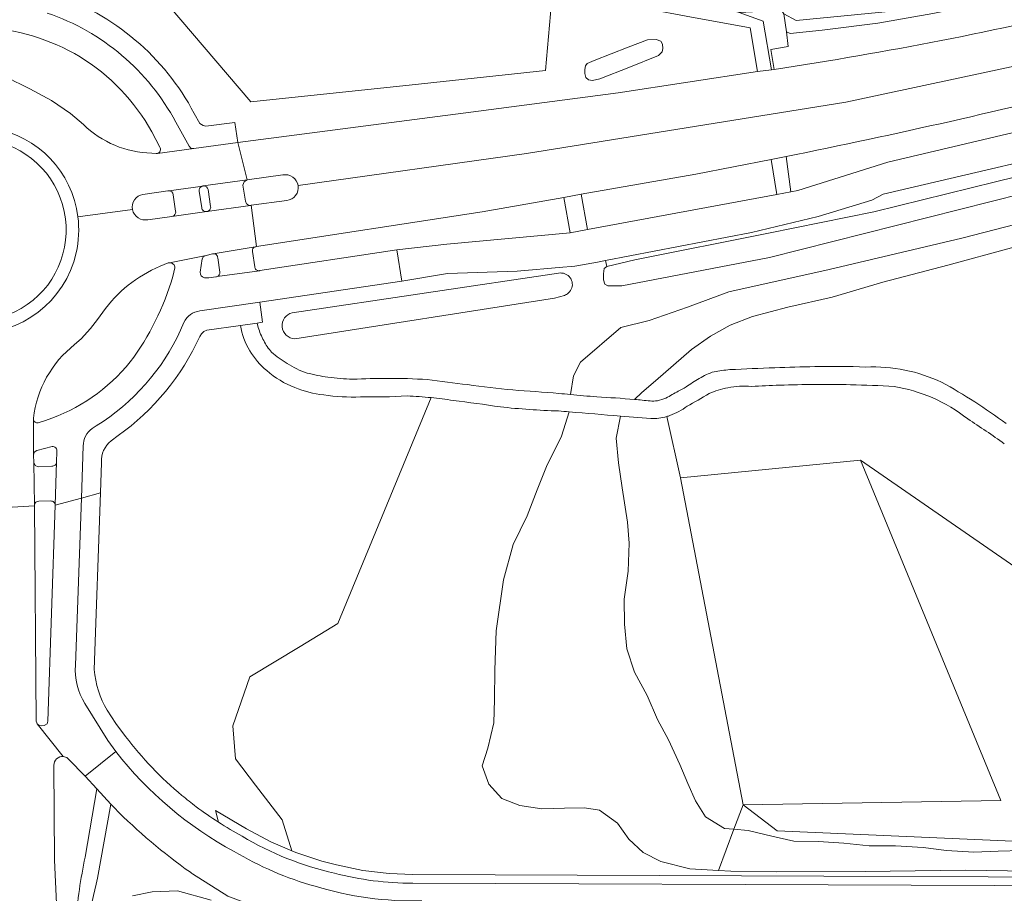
# Model space of a CAD drawing. Header units: metres. Extents: x 197700 to 204338, y 317132 to 325229.
# Tile 651 of 656: x 202201 to 202315, y 318808 to 318909. Entities that reach past the tile are written whole.
import ezdxf

# ---------------------------------------------------------------- set-up
doc = ezdxf.new("R2010")
doc.units = ezdxf.units.M
for name, color, linetype, lineweight in [('B-WE-GR-BEPLANTING_CULTUUR_BOSPLANTSOEN-GV', 90, 'Continuous', 18), ('B-WE-GR-BOS_LOOF-GV', 40, 'Continuous', 13), ('B-WE-IE-TERREINAFSCHEIDING_KUNSTMATIG_HEKWERK-G', 20, 'IE-TERREINAFSCHEIDING-KUNSTMATIG', 18), ('B-WE-OG-TERREIN_CULTUURSCHEIDING-GV', 7, 'Continuous', 18), ('B-WE-OG-WATER_GREPPEL-GV', 160, 'Continuous', 18), ('B-WE-VH-ONVERHARD-GV', 252, 'Continuous', 18), ('B-WE-VH-VERHARDING_ASFALT-GV', 252, 'Continuous', 18), ('B-WE-VH-VERHARDING_OPEN-GV', 252, 'Continuous', 18), ('B-WE-VH-VERHARDING_TEGEL-GV', 252, 'Continuous', 18)]:
    doc.layers.add(name, color=color, linetype=linetype, lineweight=lineweight)
doc.linetypes.add('IE-TERREINAFSCHEIDING-KUNSTMATIG', pattern='A,4,[82,NLCS.SHX,S=0.75,R=90,X=0,Y=0],4,-2', length=10)

msp = doc.modelspace()

# ---------------------------------------------------------------- linework, layer by layer
at = {"layer": 'B-WE-GR-BEPLANTING_CULTUUR_BOSPLANTSOEN-GV'}
msp.add_lwpolyline([(202332.233, 318916.045), (202331.846, 318918.674), (202321.701, 318915.869), (202305.793, 318912.431), (202293.113, 318910.366), (202288.935, 318909.83), (202289.315, 318909.3), (202290.731, 318908.505), (202301.81, 318909.605), (202330.962, 318915.657)], close=True, dxfattribs=at)
for points in [[(202215.533, 318913.363), (202227.674, 318899.117), (202246.326, 318901.09), (202261.719, 318902.719), (202262.544, 318911.94)], [(202264.486, 318863.252), (202263.598, 318860.443), (202261.869, 318856.93), (202260.756, 318854.22), (202259.607, 318851.223), (202257.987, 318847.926), (202256.866, 318843.807), (202256.033, 318837.93), (202255.893, 318833.367), (202255.833, 318829.96), (202255.778, 318827.267), (202255.067, 318824.339), (202254.416, 318822.307), (202255.172, 318820.195), (202256.704, 318818.522), (202258.755, 318817.729), (202261.31, 318817.348), (202263.944, 318817.391), (202266.229, 318817.459), (202267.973, 318817.165), (202270.043, 318815.667), (202271.38, 318813.814), (202273.032, 318812.278), (202275.074, 318811.247), (202278.416, 318810.399), (202281.726, 318810.195), (202283.534, 318814.967), (202282.451, 318815.07), (202280.227, 318816.425), (202279.07, 318818.244), (202278.183, 318820.258), (202277.283, 318822.462), (202275.957, 318825.326), (202274.669, 318827.671), (202273.487, 318830.452), (202272.045, 318833.127), (202271.15, 318835.828), (202270.858, 318838.706), (202270.821, 318841.581), (202271.276, 318844.811), (202271.399, 318848.08), (202271.227, 318850.484), (202270.598, 318854.445), (202270.176, 318857.372), (202269.908, 318860.216), (202270.392, 318862.748)], [(202223.065, 318806.752), (202219.18, 318807.861), (202216.25, 318807.731), (202213.969, 318807.283)]]:
    msp.add_lwpolyline(points, dxfattribs=at)
msp.add_lwpolyline([(202270.392, 318862.748, 0.002997), (202264.486, 318863.252)], format="xyb", dxfattribs=at)
at = {"layer": 'B-WE-GR-BOS_LOOF-GV'}
for points in [[(202248.502, 318864.895), (202237.706, 318838.758), (202233.347, 318836.126), (202227.526, 318832.61), (202225.56, 318826.933), (202225.876, 318823.111), (202228.208, 318820.068), (202231.269, 318816.072), (202232.415, 318812.466), (202232.852, 318812.278), (202235.86, 318811.293), (202237.564, 318810.864), (202240.598, 318810.211), (202243.653, 318809.836), (202246.402, 318809.731), (202360.477, 318809.287)], [(202327.327, 318809.952), (202310.252, 318810.221), (202298.707, 318810.084), (202288.441, 318810.029), (202283.171, 318810.106), (202281.726, 318810.195), (202278.416, 318810.399), (202275.074, 318811.247), (202273.032, 318812.278), (202271.38, 318813.814), (202270.043, 318815.667), (202267.973, 318817.165), (202266.229, 318817.459), (202263.944, 318817.391), (202261.31, 318817.348), (202258.755, 318817.729), (202256.704, 318818.522), (202255.172, 318820.195), (202254.416, 318822.307), (202255.067, 318824.339), (202255.778, 318827.267), (202255.833, 318829.96), (202255.893, 318833.367), (202256.033, 318837.93), (202256.866, 318843.807), (202257.987, 318847.926), (202259.607, 318851.223), (202260.756, 318854.22), (202261.869, 318856.93), (202263.598, 318860.443), (202264.486, 318863.252)], [(202273.913, 318862.482), (202270.392, 318862.748), (202269.908, 318860.216), (202270.176, 318857.372), (202270.598, 318854.445), (202271.227, 318850.484), (202271.399, 318848.08), (202271.276, 318844.811), (202270.821, 318841.581), (202270.858, 318838.706), (202271.15, 318835.828), (202272.045, 318833.127), (202273.487, 318830.452), (202274.669, 318827.671), (202275.957, 318825.326), (202277.283, 318822.462), (202278.183, 318820.258), (202279.07, 318818.244), (202280.227, 318816.425), (202282.451, 318815.07), (202283.534, 318814.967)], [(202283.534, 318814.967), (202284.611, 318817.81), (202277.341, 318855.603), (202275.755, 318862.706)]]:
    msp.add_lwpolyline(points, dxfattribs=at)
for points in [[(202251.051, 318864.564, 0.0142248), (202248.502, 318864.895)], [(202256.512, 318863.82, 0.0091604), (202251.051, 318864.564)], [(202263.24, 318863.35, -0.0181278), (202256.512, 318863.82)], [(202264.486, 318863.252, 0.0012189), (202263.24, 318863.35)], [(202275.755, 318862.706, -0.0886479), (202273.913, 318862.482)]]:
    msp.add_lwpolyline(points, format="xyb", dxfattribs=at)
at = {"layer": 'B-WE-IE-TERREINAFSCHEIDING_KUNSTMATIG_HEKWERK-G'}
for points in [[(202277.341, 318855.603), (202298.179, 318857.658)], [(202298.179, 318857.658), (202314.377, 318818.313), (202284.611, 318817.81)], [(202284.611, 318817.81), (202277.341, 318855.603)]]:
    msp.add_lwpolyline(points, dxfattribs=at)
at = {"layer": 'B-WE-OG-TERREIN_CULTUURSCHEIDING-GV'}
for points in [[(202289.551, 318892.779), (202290.113, 318888.701), (202290.921, 318888.851), (202301.322, 318892.14), (202328.268, 318898.481), (202356.916, 318906.194), (202383.233, 318914.357), (202417.139, 318925.712), (202445.571, 318935.701), (202494.337, 318950.085), (202519.794, 318957.986)], [(202262.544, 318911.94), (202261.719, 318902.719), (202246.326, 318901.09), (202227.674, 318899.117), (202215.533, 318913.363)], [(202323.958, 318913.146), (202314.147, 318910.828), (202306.514, 318909.315), (202300.172, 318908.218), (202293.743, 318907.392), (202290.02, 318907.001), (202289.593, 318907.19), (202289.815, 318905.506), (202287.81, 318905.178), (202288.184, 318902.867)], [(202226.147, 318894.418), (202253.98, 318898.04), (202270.149, 318900.136), (202286.268, 318902.6), (202285.391, 318907.651), (202283.106, 318908.078), (202278.637, 318908.913)], [(202200.926, 318901.205), (202202.103, 318900.624), (202204.591, 318899.278), (202206.819, 318897.777), (202208.305, 318896.496)], [(202369.808, 318899.458), (202362.335, 318897.543), (202342.283, 318891.716), (202324.99, 318887.217), (202309.879, 318883.336), (202294.542, 318879.71), (202282.918, 318877.131), (202278.148, 318875.375), (202273.715, 318873.829), (202270.459, 318872.99), (202265.786, 318869.007), (202264.968, 318867.408), (202264.613, 318865.255)], [(202272.02, 318864.683), (202272.885, 318865.471), (202274.445, 318866.854), (202278.63, 318870.472), (202280.814, 318871.992), (202283.083, 318873.267), (202285.687, 318874.283), (202289.75, 318875.364), (202294.89, 318876.53), (202300.736, 318878.235), (202308.252, 318880.202), (202315.638, 318882.208), (202321.984, 318884.163), (202330.977, 318886.324), (202331.826, 318886.583), (202337.666, 318888.361), (202340.91, 318889.349), (202348.562, 318891.481), (202356.255, 318893.928), (202363.943, 318895.952), (202369.808, 318899.458)], [(202221.106, 318897.778), (202221.769, 318896.606), (202222.136, 318896.364), (202222.455, 318896.307), (202225.812, 318896.702), (202226.147, 318894.418)], [(202217.137, 318893.876), (202216.204, 318895.646)], [(202342.56, 318894.998), (202287.627, 318881.115), (202270.559, 318877.827), (202269.311, 318877.807), (202268.926, 318877.832), (202268.603, 318878.024), (202268.445, 318878.521), (202268.424, 318879.202), (202268.513, 318879.822), (202268.839, 318880.08), (202268.673, 318880.761), (202267.734, 318880.582), (202265.135, 318880.086), (202264.709, 318880.05), (202263.735, 318879.968), (202258.447, 318879.522), (202250.41, 318879.248), (202245.125, 318878.371), (202228.687, 318875.923), (202229.021, 318873.605), (202228.399, 318873.517), (202228.517, 318872.992)], [(202328.824, 318894.99), (202300.793, 318888.443), (202299.458, 318887.717), (202293.255, 318885.849), (202285.557, 318883.984), (202268.673, 318880.761), (202268.839, 318880.08), (202272.063, 318880.833), (202287.538, 318883.91), (202299.718, 318886.393), (202313.765, 318889.838), (202329.77, 318893.785)], [(202216.199, 318893.165), (202216.708, 318893.125)], [(202228.694, 318879.584), (202244.543, 318882.002), (202250.325, 318882.664), (202264.582, 318883.952), (202263.836, 318888.058), (202254.424, 318886.401), (202228.306, 318882.361)], [(202270.459, 318872.99), (202273.715, 318873.829), (202278.148, 318875.375), (202282.918, 318877.131), (202294.542, 318879.71), (202309.879, 318883.336), (202324.99, 318887.217)], [(202337.409, 318851), (202330.966, 318857.221), (202327.296, 318864.678), (202328.449, 318878.842), (202331.826, 318886.583), (202330.977, 318886.324), (202321.984, 318884.163), (202315.638, 318882.208), (202308.252, 318880.202), (202300.736, 318878.235), (202294.89, 318876.53), (202289.75, 318875.364), (202285.687, 318874.283), (202283.083, 318873.267), (202280.814, 318871.992), (202278.63, 318870.472), (202274.445, 318866.854), (202272.885, 318865.471), (202272.02, 318864.683)], [(202227.857, 318881.816), (202228.11, 318880.043)], [(202218.116, 318880.468), (202217.155, 318880.091)], [(202218.635, 318878.9), (202218.881, 318879.899)], [(202232.446, 318874.708), (202263.501, 318879.313)], [(202263.917, 318876.716), (202262.764, 318876.395), (202232.753, 318871.712)], [(202210.532, 318874.773), (202209.935, 318873.944), (202209.12, 318872.877), (202208.032, 318871.677), (202207.274, 318871.027)], [(202226.475, 318873.246), (202222.578, 318872.697), (202222.229, 318872.537), (202221.944, 318872.26), (202221.745, 318871.974)], [(202264.613, 318865.255), (202264.968, 318867.408), (202265.786, 318869.007), (202270.459, 318872.99)], [(202223.899, 318815.796), (202223.572, 318817.136), (202227.153, 318815.037), (202229.953, 318813.524), (202232.415, 318812.466), (202231.269, 318816.072), (202228.208, 318820.068), (202225.876, 318823.111), (202225.56, 318826.933), (202227.526, 318832.61), (202233.347, 318836.126), (202237.706, 318838.758), (202248.502, 318864.895)], [(202203.045, 318861.978), (202203.914, 318862.251)], [(202275.755, 318862.706), (202277.341, 318855.603), (202298.179, 318857.658), (202357.572, 318816.59), (202358.025, 318816.622), (202358.097, 318816.052), (202358.161, 318816.057), (202361.404, 318816.317)], [(202212.296, 318860.502), (202211.502, 318859.893)], [(202210.395, 318857.401), (202210.271, 318853.868), (202209.555, 318833.439)], [(202204.525, 318852.945), (202203.135, 318852.92)], [(202202.628, 318852.445), (202202.629, 318852.395)], [(202202.629, 318852.395), (202202.825, 318827.459), (202202.899, 318827.286), (202202.945, 318827.168), (202203.177, 318826.988), (202203.412, 318826.938), (202203.766, 318826.969), (202204.103, 318827.168), (202204.187, 318827.48), (202205.026, 318852.441), (202205.026, 318852.445)], [(202211.049, 318828.73), (202212.053, 318827.2), (202213.167, 318825.709)], [(202208.492, 318811.748), (202209.843, 318819.638), (202208.484, 318821.113), (202206.555, 318823.08), (202206.391, 318823.273), (202205.962, 318823.374)], [(202204.877, 318822.381), (202204.954, 318811.405), (202205.178, 318806.387), (202205.779, 318799.375), (202208.602, 318777.104)], [(202211.878, 318817.431), (202211.477, 318817.866), (202209.916, 318809.3)], [(202357.99, 318811.729), (202288.513, 318814.807), (202284.611, 318817.81), (202283.534, 318814.967), (202285.167, 318814.811), (202287.893, 318814.178), (202290.469, 318813.581), (202293.321, 318813.566), (202296.231, 318813.372), (202299.183, 318813.069), (202302.212, 318813.051), (202305.404, 318812.844), (202308.105, 318812.507), (202311.256, 318812.303), (202314.078, 318812.448), (202316.816, 318812.53)], [(202246.381, 318808.731), (202361.668, 318808.282), (202361.724, 318807.962), (202362.373, 318807.948), (202363.022, 318807.927), (202360.477, 318809.287), (202246.402, 318809.731), (202243.653, 318809.836), (202240.598, 318810.211), (202237.564, 318810.864), (202235.86, 318811.293), (202232.852, 318812.278), (202232.415, 318812.466), (202229.953, 318813.524), (202227.153, 318815.037), (202223.572, 318817.136), (202223.899, 318815.796)], [(202224.987, 318807.243), (202220.918, 318809.809), (202220.79, 318809.899), (202220.663, 318809.99)], [(202213.969, 318807.283), (202216.25, 318807.731), (202219.18, 318807.861), (202223.065, 318806.752)]]:
    msp.add_lwpolyline(points, dxfattribs=at)
for points in [[(202204.829, 318911.584, -0.1928897), (202221.106, 318897.778)], [(202288.184, 318902.867, 0.0212425), (202326.68, 318910.365)], [(202207.904, 318904.318, 0.1254599), (202196.473, 318907.707)], [(202194.713, 318906.914, 0.1652575), (202200.926, 318901.205)], [(202216.204, 318895.646, 0.1282167), (202207.904, 318904.318)], [(202327.47, 318901.38, -0.0120984), (202289.551, 318892.779)], [(202208.305, 318896.496, 0.1905695), (202216.199, 318893.165)], [(202188.879, 318876.301, 1.3466842), (202197.072, 318894.739)], [(202216.847, 318893.143, 0.4937584), (202217.137, 318893.876)], [(202216.708, 318893.125, 0.0716725), (202216.847, 318893.143)], [(202228.152, 318882.336, 0.3744844), (202227.857, 318881.816)], [(202228.306, 318882.361, 0.0843022), (202228.152, 318882.336)], [(202217.155, 318880.091, 0.1386355), (202210.532, 318874.773)], [(202218.243, 318880.493, 0.0545546), (202218.116, 318880.468)], [(202218.881, 318879.899, 0.4448176), (202218.243, 318880.493)], [(202228.11, 318880.043, 0.429526), (202228.651, 318879.578)], [(202213.714, 318869.029, 0.0875398), (202218.635, 318878.9)], [(202228.651, 318879.578, 0.030145), (202228.694, 318879.584)], [(202263.501, 318879.313, -0.0744288), (202263.896, 318879.256)], [(202263.896, 318879.256, -0.5815446), (202264.406, 318876.999)], [(202264.406, 318876.999, -0.1069021), (202263.917, 318876.716)], [(202232.753, 318871.712, -0.880827), (202232.446, 318874.708)], [(202227.541, 318870.307, -0.0987062), (202226.475, 318873.246)], [(202221.745, 318871.974, -0.134029), (202212.296, 318860.502)], [(202228.517, 318872.992, 0.0518692), (202229.143, 318871.492)], [(202207.274, 318871.027, 0.1993688), (202202.511, 318862.518)], [(202229.143, 318871.492, 0.0709004), (202230.064, 318870.155)], [(202229.504, 318868.023, -0.087841), (202227.541, 318870.307)], [(202230.064, 318870.155, 0.0424919), (202231.847, 318868.853)], [(202203.914, 318862.251, 0.1429816), (202213.714, 318869.029)], [(202231.847, 318868.853, 0.0636861), (202234.158, 318867.744)], [(202292.866, 318868.482, -0.0182032), (202298.799, 318868.424)], [(202232.738, 318866.065, -0.0885509), (202229.504, 318868.023)], [(202234.158, 318867.744, 0.0276849), (202236.575, 318867.259)], [(202279.524, 318867.094, -0.0767451), (202281.229, 318867.893)], [(202281.229, 318867.893, -0.0126236), (202283.05, 318868.138)], [(202283.05, 318868.138, -0.0032626), (202288.252, 318868.349)], [(202288.252, 318868.349, -0.0084455), (202292.866, 318868.482)], [(202298.799, 318868.424, -0.061519), (202303.302, 318868.087)], [(202303.302, 318868.087, -0.0544196), (202307.544, 318866.682)], [(202236.575, 318867.259, 0.0209851), (202239.431, 318867.029)], [(202239.431, 318867.029, -0.0113893), (202243.47, 318867.111)], [(202243.47, 318867.111, -0.0232751), (202248.067, 318866.976)], [(202248.067, 318866.976, 0.0015411), (202252.699, 318866.401)], [(202252.699, 318866.401, 0.0098951), (202257.953, 318865.785)], [(202277.984, 318866.125, -0.030059), (202279.524, 318867.094)], [(202285.572, 318866.186, 0.0706458), (202282.811, 318866.045)], [(202288.807, 318866.338, 0.0012482), (202285.572, 318866.186)], [(202292.926, 318866.419, 0.007528), (202288.807, 318866.338)], [(202297.017, 318866.387, 0.0068458), (202292.926, 318866.419)], [(202302.056, 318866.191, 0.0083301), (202297.017, 318866.387)], [(202307.544, 318866.682, -0.017022), (202311.371, 318864.405)], [(202236.084, 318865.223, -0.0711374), (202232.738, 318866.065)], [(202240.33, 318864.985, -0.0527482), (202236.084, 318865.223)], [(202245.722, 318865.091, -0.0211416), (202240.33, 318864.985)], [(202248.502, 318864.895, 0.0151846), (202245.722, 318865.091)], [(202257.953, 318865.785, -0.0035603), (202263.28, 318865.378)], [(202263.28, 318865.378, 0.0008125), (202264.613, 318865.255)], [(202264.613, 318865.255, 0.0015403), (202267.662, 318864.984)], [(202275.666, 318864.841, -0.0057633), (202277.091, 318865.643)], [(202277.091, 318865.643, 0.0110121), (202277.984, 318866.125)], [(202280.653, 318865.363, -0.0090156), (202278.114, 318863.9)], [(202282.811, 318866.045, 0.0472346), (202280.653, 318865.363)], [(202306.468, 318864.891, 0.0588928), (202302.056, 318866.191)], [(202267.662, 318864.984, -0.0089697), (202272.02, 318864.683)], [(202272.02, 318864.683, -0.0037376), (202273.826, 318864.512)], [(202273.826, 318864.512, 0.057792), (202274.674, 318864.543)], [(202274.674, 318864.543, 0.0421674), (202275.666, 318864.841)], [(202310.56, 318862.432, 0.0652009), (202306.468, 318864.891)], [(202311.371, 318864.405, -0.0118986), (202315.016, 318861.891)], [(202276.13, 318862.837, -0.018903), (202275.755, 318862.706)], [(202278.114, 318863.9, -0.0763389), (202276.13, 318862.837)], [(202202.511, 318862.518, 0.09146), (202202.512, 318862.354)], [(202202.512, 318862.354, 0.4058056), (202203.045, 318861.978)], [(202314.795, 318859.552, 0.0147318), (202310.56, 318862.432)], [(202211.502, 318859.893, 0.2558466), (202210.395, 318857.401)], [(202203.135, 318852.92, 0.4114332), (202202.628, 318852.445)], [(202205.026, 318852.445, 0.4185936), (202204.525, 318852.945)], [(202209.555, 318833.439, 0.1174593), (202211.049, 318828.73)], [(202213.167, 318825.709, 0.0561803), (202219.695, 318818.885)], [(202205.962, 318823.374, 0.4531223), (202204.877, 318822.381)], [(202219.695, 318818.885, 0.0126863), (202221.345, 318817.576)], [(202220.663, 318809.99, -0.0422737), (202211.878, 318817.431)], [(202221.345, 318817.576, 0.0183674), (202223.899, 318815.796)], [(202223.899, 318815.796, 0.0188199), (202226.662, 318814.165)], [(202226.662, 318814.165, 0.0798869), (202237.337, 318809.89)], [(202207.392, 318804.204, -0.0299017), (202208.492, 318811.748)], [(202209.916, 318809.3, 0.0469435), (202208.253, 318798.5)], [(202237.337, 318809.89, 0.0646981), (202246.381, 318808.731)]]:
    msp.add_lwpolyline(points, format="xyb", dxfattribs=at)
for points in [[(202287.854, 318902.817), (202288.184, 318902.867), (202287.81, 318905.178), (202289.815, 318905.506), (202289.593, 318907.19), (202289.315, 318909.3), (202288.935, 318909.83), (202287.214, 318909.609), (202284.115, 318909.43), (202286.916, 318908.424)], [(202275.284, 318905.778), (202275.292, 318905.26), (202275.216, 318904.881), (202274.815, 318904.476), (202271.366, 318903.092), (202268.008, 318901.754), (202267.185, 318901.561), (202266.72, 318901.665), (202266.399, 318901.919), (202266.269, 318902.383), (202266.279, 318902.842), (202266.35, 318903.269), (202266.55, 318903.558), (202267.368, 318903.891), (202271.307, 318905.436), (202273.546, 318906.296), (202274.536, 318906.333), (202275.064, 318906.107)], [(202266.576, 318884.323), (202288.488, 318888.398), (202287.849, 318892.438), (202283.486, 318891.581), (202279.12, 318890.748), (202265.844, 318888.411)], [(202284.611, 318817.81), (202314.377, 318818.313), (202298.179, 318857.658), (202277.341, 318855.603)], [(202298.179, 318857.658), (202314.377, 318818.313), (202284.611, 318817.81), (202288.513, 318814.807), (202357.99, 318811.729), (202357.879, 318814.197), (202357.272, 318814.165), (202357.238, 318814.446), (202356.834, 318814.426), (202356.709, 318816.243), (202357.06, 318816.267), (202357.07, 318816.555), (202357.572, 318816.59)], [(202283.534, 318814.967), (202281.726, 318810.195), (202283.171, 318810.106), (202288.441, 318810.029), (202298.707, 318810.084), (202310.252, 318810.221), (202327.327, 318809.952), (202342.733, 318809.935), (202356.147, 318809.841), (202340.711, 318811.617), (202329.111, 318812.207), (202321.682, 318812.599), (202316.816, 318812.53), (202314.078, 318812.448), (202311.256, 318812.303), (202308.105, 318812.507), (202305.404, 318812.844), (202302.212, 318813.051), (202299.183, 318813.069), (202296.231, 318813.372), (202293.321, 318813.566), (202290.469, 318813.581), (202287.893, 318814.178), (202285.167, 318814.811)]]:
    msp.add_lwpolyline(points, close=True, dxfattribs=at)
at = {"layer": 'B-WE-OG-WATER_GREPPEL-GV'}
for points in [[(202330.962, 318915.657), (202301.81, 318909.605), (202290.731, 318908.505), (202289.315, 318909.3), (202289.593, 318907.19), (202290.02, 318907.001), (202293.743, 318907.392), (202300.172, 318908.218), (202306.514, 318909.315), (202314.147, 318910.828), (202323.958, 318913.146)], [(202329.77, 318893.785), (202313.765, 318889.838), (202299.718, 318886.393), (202287.538, 318883.91), (202272.063, 318880.833), (202268.839, 318880.08), (202268.513, 318879.822), (202268.424, 318879.202), (202268.445, 318878.521), (202268.603, 318878.024), (202268.926, 318877.832), (202269.311, 318877.807), (202270.559, 318877.827), (202287.627, 318881.115), (202342.56, 318894.998)], [(202263.501, 318879.313), (202232.446, 318874.708)], [(202232.753, 318871.712), (202262.764, 318876.395), (202263.917, 318876.716)]]:
    msp.add_lwpolyline(points, dxfattribs=at)
msp.add_lwpolyline([(202275.284, 318905.778), (202275.064, 318906.107), (202274.536, 318906.333), (202273.546, 318906.296), (202271.307, 318905.436), (202267.368, 318903.891), (202266.55, 318903.558), (202266.35, 318903.269), (202266.279, 318902.842), (202266.269, 318902.383), (202266.399, 318901.919), (202266.72, 318901.665), (202267.185, 318901.561), (202268.008, 318901.754), (202271.366, 318903.092), (202274.815, 318904.476), (202275.216, 318904.881), (202275.292, 318905.26)], close=True, dxfattribs=at)
for points in [[(202263.896, 318879.256, 0.0744288), (202263.501, 318879.313)], [(202264.406, 318876.999, 0.5815446), (202263.896, 318879.256)], [(202263.917, 318876.716, 0.1069021), (202264.406, 318876.999)], [(202232.446, 318874.708, 0.880827), (202232.753, 318871.712)]]:
    msp.add_lwpolyline(points, format="xyb", dxfattribs=at)
at = {"layer": 'B-WE-VH-ONVERHARD-GV'}
msp.add_lwpolyline([(202209.916, 318809.3), (202211.477, 318817.866), (202209.843, 318819.638), (202208.492, 318811.748)], dxfattribs=at)
for points in [[(202208.492, 318811.748, 0.0299017), (202207.392, 318804.204)], [(202208.253, 318798.5, -0.0469435), (202209.916, 318809.3)]]:
    msp.add_lwpolyline(points, format="xyb", dxfattribs=at)
at = {"layer": 'B-WE-VH-VERHARDING_ASFALT-GV'}
for points in [[(202233.129, 318889.415), (202259.547, 318893.128), (202296.458, 318899.084), (202330.399, 318906.302), (202388.305, 318923.398), (202569.177, 318986.814), (202568.088, 318991.224)], [(202380.727, 318916.804), (202400.563, 318923.339), (202420.327, 318930.095), (202510.751, 318961.733), (202518.291, 318964.371), (202570.231, 318982.544), (202569.177, 318986.814), (202388.305, 318923.398), (202330.399, 318906.302), (202296.458, 318899.084), (202259.547, 318893.128), (202233.129, 318889.415)], [(202288.184, 318902.867), (202287.854, 318902.817), (202286.268, 318902.6), (202270.149, 318900.136), (202253.98, 318898.04), (202226.147, 318894.418), (202227.23, 318890.08), (202231.343, 318890.646)], [(202208.305, 318896.496), (202206.819, 318897.777), (202204.591, 318899.278), (202202.103, 318900.624), (202200.926, 318901.205)], [(202328.268, 318898.481), (202301.322, 318892.14), (202290.921, 318888.851), (202290.113, 318888.701), (202288.488, 318888.398), (202266.576, 318884.323), (202264.582, 318883.952), (202250.325, 318882.664), (202244.543, 318882.002), (202245.125, 318878.371), (202250.41, 318879.248), (202258.447, 318879.522), (202263.735, 318879.968), (202264.709, 318880.05), (202265.135, 318880.086), (202267.734, 318880.582), (202268.673, 318880.761), (202285.557, 318883.984), (202293.255, 318885.849), (202299.458, 318887.717), (202300.793, 318888.443), (202328.824, 318894.99)], [(202215.163, 318888.405), (202218.049, 318888.807), (202218.188, 318888.826), (202222.109, 318889.37), (202222.156, 318889.377), (202227.23, 318890.08), (202226.147, 318894.418), (202221.079, 318893.706), (202216.847, 318893.143)], [(202216.708, 318893.125), (202216.199, 318893.165)], [(202263.836, 318888.058), (202265.844, 318888.411), (202279.12, 318890.748), (202283.486, 318891.581), (202287.849, 318892.438), (202289.551, 318892.779)], [(202231.811, 318887.693), (202227.677, 318887.143), (202228.306, 318882.361), (202254.424, 318886.401), (202263.836, 318888.058)], [(202228.306, 318882.361), (202227.677, 318887.143), (202227.625, 318887.136), (202222.572, 318886.412), (202222.566, 318886.411), (202218.529, 318885.844), (202215.751, 318885.472)], [(202207.656, 318885.824), (202213.981, 318886.643)], [(202213.981, 318886.643), (202207.656, 318885.824)], [(202218.243, 318880.493), (202222.497, 318881.343), (202223.229, 318881.529), (202223.267, 318881.537), (202223.306, 318881.542), (202228.152, 318882.336)], [(202217.155, 318880.091), (202218.116, 318880.468)], [(202207.274, 318871.027), (202208.032, 318871.677), (202209.12, 318872.877), (202209.935, 318873.944), (202210.532, 318874.773)], [(202228.517, 318872.992), (202228.399, 318873.517), (202226.475, 318873.246)], [(202197.91, 318864.39), (202197.922, 318861.38), (202197.928, 318861.151), (202198.034, 318857.293), (202198.035, 318857.268), (202198.035, 318857.242), (202198.088, 318852.192), (202198.089, 318852.104), (202202.629, 318852.395), (202202.628, 318852.445), (202202.557, 318857.411), (202202.539, 318858.258), (202202.512, 318862.354)], [(202270.392, 318862.748), (202273.913, 318862.482)], [(202205.962, 318823.374), (202202.945, 318827.168), (202202.899, 318827.286), (202202.825, 318827.459), (202202.629, 318852.395), (202198.089, 318852.104), (202198.123, 318847.09)], [(202209.478, 318769.844), (202208.602, 318777.104), (202205.779, 318799.375), (202205.178, 318806.387), (202204.954, 318811.405), (202204.877, 318822.381)]]:
    msp.add_lwpolyline(points, dxfattribs=at)
for points in [[(202326.68, 318910.365, -0.0212425), (202288.184, 318902.867)], [(202200.926, 318901.205, -0.1652575), (202194.713, 318906.914)], [(202289.551, 318892.779, 0.0120984), (202327.47, 318901.38)], [(202197.899, 318896.074, -0.3267306), (202207.656, 318885.824)], [(202216.199, 318893.165, -0.1905695), (202208.305, 318896.496)], [(202216.847, 318893.143, -0.0716725), (202216.708, 318893.125)], [(202231.343, 318890.646, -0.4292801), (202233.129, 318889.415)], [(202233.129, 318889.415, -0.4288918), (202231.811, 318887.693)], [(202213.981, 318886.643, -0.4156874), (202215.163, 318888.405)], [(202207.656, 318885.824, -0.0878018), (202207.461, 318881.641)], [(202215.751, 318885.472, -0.4159626), (202213.981, 318886.643)], [(202207.461, 318881.641, -0.8332238), (202183.909, 318882.601)], [(202228.152, 318882.336, -0.0843022), (202228.306, 318882.361)], [(202210.532, 318874.773, -0.1386355), (202217.155, 318880.091)], [(202218.116, 318880.468, -0.0545546), (202218.243, 318880.493)], [(202226.475, 318873.246, 0.0987062), (202227.541, 318870.307)], [(202229.143, 318871.492, -0.0518692), (202228.517, 318872.992)], [(202202.511, 318862.518, -0.1993688), (202207.274, 318871.027)], [(202230.064, 318870.155, -0.0709004), (202229.143, 318871.492)], [(202227.541, 318870.307, 0.087841), (202229.504, 318868.023)], [(202231.847, 318868.853, -0.0424919), (202230.064, 318870.155)], [(202234.158, 318867.744, -0.0636861), (202231.847, 318868.853)], [(202298.799, 318868.424, 0.0182032), (202292.866, 318868.482)], [(202229.504, 318868.023, 0.0885509), (202232.738, 318866.065)], [(202236.575, 318867.259, -0.0276849), (202234.158, 318867.744)], [(202281.229, 318867.893, 0.0767451), (202279.524, 318867.094)], [(202283.05, 318868.138, 0.0126236), (202281.229, 318867.893)], [(202288.252, 318868.349, 0.0032626), (202283.05, 318868.138)], [(202292.866, 318868.482, 0.0084455), (202288.252, 318868.349)], [(202303.302, 318868.087, 0.061519), (202298.799, 318868.424)], [(202307.544, 318866.682, 0.0544196), (202303.302, 318868.087)], [(202239.431, 318867.029, -0.0209851), (202236.575, 318867.259)], [(202243.47, 318867.111, 0.0113893), (202239.431, 318867.029)], [(202248.067, 318866.976, 0.0232751), (202243.47, 318867.111)], [(202252.699, 318866.401, -0.0015411), (202248.067, 318866.976)], [(202257.953, 318865.785, -0.0098951), (202252.699, 318866.401)], [(202279.524, 318867.094, 0.030059), (202277.984, 318866.125)], [(202282.811, 318866.045, -0.0706458), (202285.572, 318866.186)], [(202285.572, 318866.186, -0.0012482), (202288.807, 318866.338)], [(202288.807, 318866.338, -0.007528), (202292.926, 318866.419)], [(202292.926, 318866.419, -0.0068458), (202297.017, 318866.387)], [(202297.017, 318866.387, -0.0083301), (202302.056, 318866.191)], [(202311.371, 318864.405, 0.017022), (202307.544, 318866.682)], [(202232.738, 318866.065, 0.0711374), (202236.084, 318865.223)], [(202236.084, 318865.223, 0.0527482), (202240.33, 318864.985)], [(202240.33, 318864.985, 0.0211416), (202245.722, 318865.091)], [(202245.722, 318865.091, -0.0151846), (202248.502, 318864.895)], [(202263.28, 318865.378, 0.0035603), (202257.953, 318865.785)], [(202264.613, 318865.255, -0.0008125), (202263.28, 318865.378)], [(202267.662, 318864.984, -0.0015403), (202264.613, 318865.255)], [(202277.091, 318865.643, 0.0057633), (202275.666, 318864.841)], [(202277.984, 318866.125, -0.0110121), (202277.091, 318865.643)], [(202278.114, 318863.9, 0.0090156), (202280.653, 318865.363)], [(202280.653, 318865.363, -0.0472346), (202282.811, 318866.045)], [(202302.056, 318866.191, -0.0588928), (202306.468, 318864.891)], [(202248.502, 318864.895, -0.0142248), (202251.051, 318864.564)], [(202251.051, 318864.564, -0.0091604), (202256.512, 318863.82)], [(202272.02, 318864.683, 0.0089697), (202267.662, 318864.984)], [(202273.826, 318864.512, 0.0037376), (202272.02, 318864.683)], [(202274.674, 318864.543, -0.057792), (202273.826, 318864.512)], [(202275.666, 318864.841, -0.0421674), (202274.674, 318864.543)], [(202306.468, 318864.891, -0.0652009), (202310.56, 318862.432)], [(202315.016, 318861.891, 0.0118986), (202311.371, 318864.405)], [(202256.512, 318863.82, 0.0181278), (202263.24, 318863.35)], [(202263.24, 318863.35, -0.0012189), (202264.486, 318863.252)], [(202264.486, 318863.252, -0.002997), (202270.392, 318862.748)], [(202275.755, 318862.706, 0.018903), (202276.13, 318862.837)], [(202276.13, 318862.837, 0.0763389), (202278.114, 318863.9)], [(202202.512, 318862.354, -0.09146), (202202.511, 318862.518)], [(202273.913, 318862.482, 0.0886479), (202275.755, 318862.706)], [(202310.56, 318862.432, -0.0147318), (202314.795, 318859.552)], [(202204.877, 318822.381, -0.4531223), (202205.962, 318823.374)]]:
    msp.add_lwpolyline(points, format="xyb", dxfattribs=at)
at = {"layer": 'B-WE-VH-VERHARDING_OPEN-GV'}
for points in [[(202207.656, 318885.824, 0.3267306), (202197.899, 318896.074)], [(202197.072, 318894.739, -1.3466842), (202188.879, 318876.301)], [(202233.129, 318889.415, 0.4292801), (202231.343, 318890.646)], [(202222.109, 318889.37, 0.4160988), (202221.695, 318888.76)], [(202222.716, 318888.955, 0.3867694), (202222.156, 318889.377)], [(202231.811, 318887.693, 0.4288918), (202233.129, 318889.415)], [(202215.163, 318888.405, 0.4156874), (202213.981, 318886.643)], [(202218.66, 318888.369, 0.3993721), (202218.188, 318888.826)], [(202221.981, 318886.862, 0.4156022), (202222.566, 318886.411)], [(202222.572, 318886.412, 0.4201596), (202223.006, 318887.019)], [(202227.059, 318887.612, 0.4165491), (202227.625, 318887.136)], [(202207.461, 318881.641, 0.0878018), (202207.656, 318885.824)], [(202213.981, 318886.643, 0.4159626), (202215.751, 318885.472)], [(202218.529, 318885.844, 0.4248063), (202218.958, 318886.458)], [(202183.909, 318882.601, 0.8332238), (202207.461, 318881.641)], [(202223.827, 318881.047, 0.4468601), (202223.306, 318881.542)], [(202221.815, 318879.413, 0.3871917), (202222.281, 318878.77)], [(202223.609, 318878.875, 0.0998164), (202223.772, 318878.898)], [(202223.772, 318878.898, 0.3891025), (202224.055, 318879.413)], [(202205.237, 318858.642, 0.4741443), (202204.665, 318859.245)], [(202204.64, 318856.971, 0.4176201), (202205.196, 318857.465)]]:
    msp.add_lwpolyline(points, format="xyb", dxfattribs=at)
for points in [[(202288.488, 318888.398), (202290.113, 318888.701), (202289.551, 318892.779), (202287.849, 318892.438)], [(202265.844, 318888.411), (202263.836, 318888.058), (202264.582, 318883.952), (202266.576, 318884.323)]]:
    msp.add_lwpolyline(points, close=True, dxfattribs=at)
for points in [[(202231.343, 318890.646), (202227.23, 318890.08), (202226.885, 318889.863), (202226.742, 318889.488), (202227.059, 318887.612)], [(202222.156, 318889.377), (202222.109, 318889.37)], [(202218.188, 318888.826), (202218.049, 318888.807), (202215.163, 318888.405)], [(202218.958, 318886.458), (202218.66, 318888.369)], [(202221.695, 318888.76), (202221.981, 318886.862)], [(202223.006, 318887.019), (202222.716, 318888.955)], [(202227.625, 318887.136), (202227.677, 318887.143), (202231.811, 318887.693)], [(202215.751, 318885.472), (202218.529, 318885.844)], [(202222.566, 318886.411), (202222.572, 318886.412)], [(202223.306, 318881.542), (202223.267, 318881.537), (202223.229, 318881.529), (202222.497, 318881.343), (202222.189, 318881.206), (202222.045, 318880.947), (202221.815, 318879.413)], [(202224.055, 318879.413), (202223.827, 318881.047)], [(202222.281, 318878.77), (202222.791, 318878.749), (202223.609, 318878.875)], [(202204.665, 318859.245), (202202.921, 318858.796), (202202.607, 318858.598), (202202.539, 318858.258), (202202.557, 318857.411), (202202.728, 318857.043), (202203.077, 318856.897), (202204.64, 318856.971)], [(202205.196, 318857.465), (202205.237, 318858.642)]]:
    msp.add_lwpolyline(points, dxfattribs=at)
at = {"layer": 'B-WE-VH-VERHARDING_TEGEL-GV'}
msp.add_lwpolyline([(202287.854, 318902.817), (202286.916, 318908.424), (202284.115, 318909.43), (202283.753, 318909.56), (202269.829, 318912.503), (202268.467, 318912.791), (202263.491, 318913.843), (202264.531, 318918.72), (202264.739, 318919.698), (202262.804, 318920.078), (202261.433, 318912.149), (202262.544, 318911.94), (202278.637, 318908.913), (202283.106, 318908.078), (202285.391, 318907.651), (202286.268, 318902.6)], close=True, dxfattribs=at)
for points in [[(202221.106, 318897.778, 0.1928897), (202204.829, 318911.584)], [(202218.974, 318896.764, 0.1902157), (202204.119, 318909.38)], [(202204.119, 318909.38, -0.1902157), (202218.974, 318896.764)], [(202196.473, 318907.707, -0.1254599), (202207.904, 318904.318)], [(202207.904, 318904.318, -0.1282167), (202216.204, 318895.646)], [(202217.137, 318893.876, -0.4937584), (202216.847, 318893.143)], [(202221.695, 318888.76, -0.4160988), (202222.109, 318889.37)], [(202222.156, 318889.377, -0.3867694), (202222.716, 318888.955)], [(202218.188, 318888.826, -0.3993721), (202218.66, 318888.369)], [(202222.566, 318886.411, -0.4156022), (202221.981, 318886.862)], [(202223.006, 318887.019, -0.4201596), (202222.572, 318886.412)], [(202227.625, 318887.136, -0.4165491), (202227.059, 318887.612)], [(202218.958, 318886.458, -0.4248063), (202218.529, 318885.844)], [(202227.857, 318881.816, -0.3744844), (202228.152, 318882.336)], [(202223.306, 318881.542, -0.4468601), (202223.827, 318881.047)], [(202218.243, 318880.493, -0.4448176), (202218.881, 318879.899)], [(202228.651, 318879.578, -0.429526), (202228.11, 318880.043)], [(202218.635, 318878.9, -0.0875398), (202213.714, 318869.029)], [(202222.281, 318878.77, -0.3871917), (202221.815, 318879.413)], [(202223.772, 318878.898, -0.0998164), (202223.609, 318878.875)], [(202224.055, 318879.413, -0.3891025), (202223.772, 318878.898)], [(202228.694, 318879.584, -0.030145), (202228.651, 318879.578)], [(202219.925, 318873.604, -0.2619651), (202221.772, 318874.921)], [(202221.772, 318874.921, 0.2619651), (202219.925, 318873.604)], [(202209.773, 318861.629, 0.1471324), (202219.538, 318872.681)], [(202219.538, 318872.681, -0.1471324), (202209.773, 318861.629)], [(202212.296, 318860.502, 0.134029), (202221.745, 318871.974)], [(202213.714, 318869.029, -0.1429816), (202203.914, 318862.251)], [(202203.045, 318861.978, -0.4058056), (202202.512, 318862.354)], [(202208.273, 318859.31, -0.2455241), (202209.306, 318861.325)], [(202209.306, 318861.325, 0.2455241), (202208.273, 318859.31)], [(202210.395, 318857.401, -0.2558466), (202211.502, 318859.893)], [(202204.665, 318859.245, -0.4741443), (202205.237, 318858.642)], [(202205.196, 318857.465, -0.4176201), (202204.64, 318856.971)], [(202202.628, 318852.445, -0.4114332), (202203.135, 318852.92)], [(202204.525, 318852.945, -0.4185936), (202205.026, 318852.445)], [(202207.363, 318833.962, 0.1486381), (202208.452, 318829.498)], [(202208.452, 318829.498, -0.1486381), (202207.363, 318833.962)], [(202211.049, 318828.73, -0.1174593), (202209.555, 318833.439)], [(202219.695, 318818.885, -0.0561803), (202213.167, 318825.709)], [(202225.719, 318812.398, -0.1034109), (202212.027, 318823.969)], [(202212.027, 318823.969, 0.1034109), (202225.719, 318812.398)], [(202221.345, 318817.576, -0.0126863), (202219.695, 318818.885)], [(202211.878, 318817.431, 0.0422737), (202220.663, 318809.99)], [(202223.899, 318815.796, -0.0183674), (202221.345, 318817.576)], [(202226.662, 318814.165, -0.0188199), (202223.899, 318815.796)], [(202237.337, 318809.89, -0.0798869), (202226.662, 318814.165)], [(202235.097, 318808.376, -0.0653181), (202225.719, 318812.398)], [(202225.719, 318812.398, 0.0653181), (202235.097, 318808.376)], [(202246.381, 318808.731, -0.0646981), (202237.337, 318809.89)], [(202247.449, 318806.683, -0.0795961), (202235.097, 318808.376)], [(202235.097, 318808.376, 0.0795961), (202247.449, 318806.683)]]:
    msp.add_lwpolyline(points, format="xyb", dxfattribs=at)
for points in [[(202218.974, 318896.764), (202220.51, 318893.983), (202220.729, 318893.742), (202221.079, 318893.706), (202226.147, 318894.418), (202225.812, 318896.702), (202222.455, 318896.307), (202222.136, 318896.364), (202221.769, 318896.606), (202221.106, 318897.778)], [(202216.847, 318893.143), (202221.079, 318893.706), (202220.729, 318893.742), (202220.51, 318893.983), (202218.974, 318896.764)], [(202216.204, 318895.646), (202217.137, 318893.876)], [(202222.109, 318889.37), (202218.188, 318888.826)], [(202227.23, 318890.08), (202222.156, 318889.377)], [(202227.059, 318887.612), (202226.742, 318889.488), (202226.885, 318889.863), (202227.23, 318890.08)], [(202218.66, 318888.369), (202218.958, 318886.458)], [(202221.981, 318886.862), (202221.695, 318888.76)], [(202222.716, 318888.955), (202223.006, 318887.019)], [(202222.572, 318886.412), (202227.625, 318887.136)], [(202218.529, 318885.844), (202222.566, 318886.411)], [(202228.152, 318882.336), (202223.306, 318881.542)], [(202221.815, 318879.413), (202222.045, 318880.947), (202222.189, 318881.206), (202222.497, 318881.343), (202218.243, 318880.493)], [(202221.772, 318874.921), (202228.687, 318875.923), (202245.125, 318878.371), (202244.543, 318882.002), (202228.694, 318879.584)], [(202223.827, 318881.047), (202224.055, 318879.413)], [(202228.11, 318880.043), (202227.857, 318881.816)], [(202218.881, 318879.899), (202218.635, 318878.9)], [(202223.609, 318878.875), (202222.791, 318878.749), (202222.281, 318878.77)], [(202223.772, 318878.898), (202228.651, 318879.578)], [(202228.651, 318879.578), (202223.772, 318878.898)], [(202221.745, 318871.974), (202221.944, 318872.26), (202222.229, 318872.537), (202222.578, 318872.697), (202226.475, 318873.246), (202228.399, 318873.517), (202229.021, 318873.605), (202228.687, 318875.923), (202221.772, 318874.921)], [(202219.538, 318872.681), (202219.925, 318873.604)], [(202219.925, 318873.604), (202219.538, 318872.681)], [(202202.512, 318862.354), (202202.539, 318858.258), (202202.607, 318858.598), (202202.921, 318858.796), (202204.665, 318859.245)], [(202203.914, 318862.251), (202203.045, 318861.978)], [(202209.306, 318861.325), (202209.773, 318861.629)], [(202209.773, 318861.629), (202209.306, 318861.325)], [(202211.502, 318859.893), (202212.296, 318860.502)], [(202205.237, 318858.642), (202205.196, 318857.465), (202205.026, 318852.445), (202205.026, 318852.441), (202208.056, 318853.255), (202208.273, 318859.31)], [(202208.273, 318859.31), (202208.056, 318853.255), (202210.271, 318853.868), (202210.395, 318857.401)], [(202204.64, 318856.971), (202203.077, 318856.897), (202202.728, 318857.043), (202202.557, 318857.411), (202202.628, 318852.445)], [(202205.026, 318852.445), (202205.196, 318857.465)], [(202209.555, 318833.439), (202210.271, 318853.868), (202208.056, 318853.255), (202207.363, 318833.962)], [(202207.363, 318833.962), (202208.056, 318853.255), (202205.026, 318852.441), (202204.187, 318827.48), (202204.103, 318827.168), (202203.766, 318826.969), (202203.412, 318826.938), (202203.177, 318826.988), (202202.945, 318827.168), (202205.962, 318823.374), (202206.391, 318823.273), (202206.555, 318823.08), (202208.484, 318821.113)], [(202203.135, 318852.92), (202204.525, 318852.945)], [(202208.452, 318829.498), (202211.106, 318825.235), (202212.027, 318823.969)], [(202208.484, 318821.113), (202212.027, 318823.969), (202211.106, 318825.235), (202208.452, 318829.498)], [(202213.167, 318825.709), (202212.053, 318827.2), (202211.049, 318828.73)], [(202212.027, 318823.969), (202208.484, 318821.113), (202209.843, 318819.638)], [(202209.843, 318819.638), (202211.477, 318817.866), (202211.878, 318817.431)], [(202220.663, 318809.99), (202220.79, 318809.899), (202220.918, 318809.809), (202224.987, 318807.243), (202232.088, 318804.559), (202238.865, 318802.867)], [(202370.803, 318805.401), (202371.164, 318807.07), (202369.903, 318807.277), (202368.325, 318807.496), (202365.678, 318807.768), (202365.429, 318807.783), (202363.354, 318807.907), (202363.022, 318807.927), (202362.373, 318807.948), (202361.724, 318807.962), (202361.668, 318808.282), (202246.381, 318808.731)]]:
    msp.add_lwpolyline(points, dxfattribs=at)

doc.saveas('drawing.dxf')
